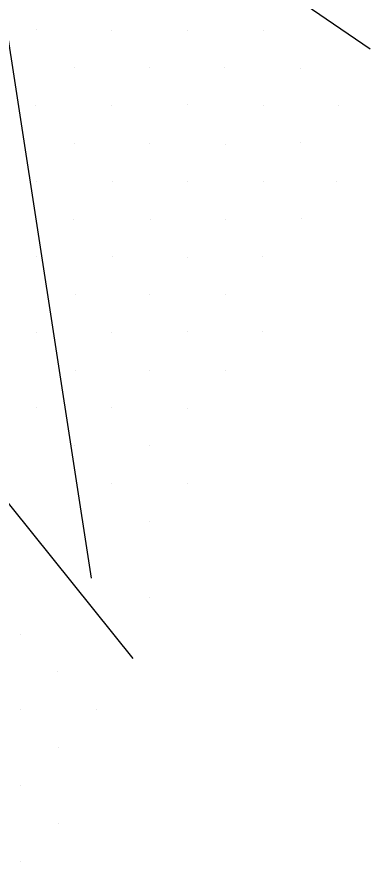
# Model space of a CAD drawing. Extents: x 1602514 to 1609837, y 863887 to 871157.
# Drawn here: x 1606945.2 to 1607044.3, y 865029.2 to 865266.2 of the extents above; entities that cross this region are included whole.
import ezdxf

# ---------------------------------------------------------------- set-up
doc = ezdxf.new("R2010")
doc.units = 0
for name, color, linetype in [('Survey-Ridge Lines', 7, 'Continuous'), ('Survey-Spot dirt', 7, 'Continuous'), ('Survey-Vegetation trees', 7, 'Continuous')]:
    doc.layers.add(name, color=color, linetype=linetype)

msp = doc.modelspace()

# ---------------------------------------------------------------- linework, layer by layer
at = {"layer": 'Survey-Ridge Lines'}
for points in [[(1607044.33, 865257.15), (1606966.97, 865310.07), (1606873.48, 865303.09), (1606802.43, 865331.14), (1606719.96, 865309.31), (1606666.48, 865267.02), (1606602.76, 865232.29), (1606545.25, 865182.16), (1606503.97, 865167.62), (1606461.69, 865156.58)], [(1607044.33, 865257.15), (1606966.97, 865310.07), (1606873.48, 865303.09), (1606802.43, 865331.14), (1606719.96, 865309.31), (1606666.48, 865267.02), (1606602.76, 865232.29), (1606545.25, 865182.16), (1606503.97, 865167.62), (1606461.69, 865156.58)], [(1606977.87, 865086.05), (1606904.37, 865177.64), (1606757.41, 865204.87), (1606626.04, 865185.13), (1606552.64, 865160.93), (1606530.1, 865144.75), (1606502.12, 865134.89)], [(1606977.87, 865086.05), (1606904.37, 865177.64), (1606757.41, 865204.87), (1606626.04, 865185.13), (1606552.64, 865160.93), (1606530.1, 865144.75), (1606502.12, 865134.89)]]:
    msp.add_lwpolyline(points, dxfattribs=at)
at = {"layer": 'Survey-Spot dirt'}
for p, q in [((1606950.73, 865262.59), (1606950.73, 865262.59)), ((1606950.73, 865262.59), (1606950.73, 865262.59)), ((1606971.91, 865262.4), (1606971.91, 865262.4)), ((1606971.91, 865262.4), (1606971.91, 865262.4)), ((1606993.08, 865262.49), (1606993.08, 865262.49)), ((1606993.08, 865262.49), (1606993.08, 865262.49)), ((1607014.33, 865262.49), (1607014.33, 865262.49)), ((1607014.33, 865262.49), (1607014.33, 865262.49)), ((1606961.34, 865251.89), (1606961.34, 865251.89)), ((1606961.34, 865251.89), (1606961.34, 865251.89)), ((1606982.47, 865251.9), (1606982.47, 865251.9)), ((1606982.47, 865251.9), (1606982.47, 865251.9)), ((1607003.61, 865251.97), (1607003.61, 865251.97)), ((1607003.61, 865251.97), (1607003.61, 865251.97)), ((1607024.8, 865251.8), (1607024.8, 865251.8)), ((1607024.8, 865251.8), (1607024.8, 865251.8)), ((1606950.53, 865241.32), (1606950.53, 865241.32)), ((1606950.53, 865241.32), (1606950.53, 865241.32)), ((1606971.87, 865241.26), (1606971.87, 865241.26)), ((1606971.87, 865241.26), (1606971.87, 865241.26)), ((1606993.05, 865241.48), (1606993.05, 865241.48)), ((1606993.05, 865241.48), (1606993.05, 865241.48)), ((1607014.49, 865241.21), (1607014.49, 865241.21)), ((1607014.49, 865241.21), (1607014.49, 865241.21)), ((1607035.59, 865241.26), (1607035.59, 865241.26)), ((1607035.59, 865241.26), (1607035.59, 865241.26)), ((1606961.27, 865230.62), (1606961.27, 865230.62)), ((1606961.27, 865230.62), (1606961.27, 865230.62)), ((1606982.54, 865230.56), (1606982.54, 865230.56)), ((1606982.54, 865230.56), (1606982.54, 865230.56)), ((1607003.63, 865230.42), (1607003.63, 865230.42)), ((1607003.63, 865230.42), (1607003.63, 865230.42)), ((1607024.77, 865230.81), (1607024.77, 865230.81)), ((1607024.77, 865230.81), (1607024.77, 865230.81)), ((1606950.67, 865220.03), (1606950.67, 865220.03)), ((1606950.67, 865220.03), (1606950.67, 865220.03)), ((1606971.94, 865219.9), (1606971.94, 865219.9)), ((1606971.94, 865219.9), (1606971.94, 865219.9)), ((1606993.04, 865220.08), (1606993.04, 865220.08)), ((1606993.04, 865220.08), (1606993.04, 865220.08)), ((1607014.39, 865219.94), (1607014.39, 865219.94)), ((1607014.39, 865219.94), (1607014.39, 865219.94)), ((1607034.95, 865220.1), (1607034.95, 865220.1)), ((1607034.95, 865220.1), (1607034.95, 865220.1)), ((1606961.23, 865209.39), (1606961.23, 865209.39)), ((1606961.23, 865209.39), (1606961.23, 865209.39)), ((1606982.69, 865209.41), (1606982.69, 865209.41)), ((1606982.69, 865209.41), (1606982.69, 865209.41)), ((1607003.73, 865209.45), (1607003.73, 865209.45)), ((1607003.73, 865209.45), (1607003.73, 865209.45)), ((1607024.96, 865209.69), (1607024.96, 865209.69)), ((1607024.96, 865209.69), (1607024.96, 865209.69)), ((1606950.65, 865198.8), (1606950.65, 865198.8)), ((1606950.65, 865198.8), (1606950.65, 865198.8)), ((1606972.01, 865198.86), (1606972.01, 865198.86)), ((1606972.01, 865198.86), (1606972.01, 865198.86)), ((1606993.06, 865198.79), (1606993.06, 865198.79)), ((1606993.06, 865198.79), (1606993.06, 865198.79)), ((1607014.18, 865199.07), (1607014.18, 865199.07)), ((1607014.18, 865199.07), (1607014.18, 865199.07)), ((1606961.55, 865188.36), (1606961.55, 865188.36)), ((1606961.55, 865188.36), (1606961.55, 865188.36)), ((1606982.37, 865188.27), (1606982.37, 865188.27)), ((1606982.37, 865188.27), (1606982.37, 865188.27)), ((1607003.78, 865188.39), (1607003.78, 865188.39)), ((1607003.78, 865188.39), (1607003.78, 865188.39)), ((1607014.26, 865177.87), (1607014.26, 865177.87)), ((1607014.26, 865177.87), (1607014.26, 865177.87)), ((1606950.62, 865177.5), (1606950.62, 865177.5)), ((1606950.62, 865177.5), (1606950.62, 865177.5)), ((1606971.85, 865177.55), (1606971.85, 865177.55)), ((1606971.85, 865177.55), (1606971.85, 865177.55)), ((1606993.18, 865177.85), (1606993.18, 865177.85)), ((1606993.18, 865177.85), (1606993.18, 865177.85)), ((1606961.55, 865167.04), (1606961.55, 865167.04)), ((1606961.55, 865167.04), (1606961.55, 865167.04)), ((1606982.48, 865167.01), (1606982.48, 865167.01)), ((1606982.48, 865167.01), (1606982.48, 865167.01)), ((1607003.67, 865167.04), (1607003.67, 865167.04)), ((1607003.67, 865167.04), (1607003.67, 865167.04)), ((1606950.7, 865156.54), (1606950.7, 865156.54)), ((1606950.7, 865156.54), (1606950.7, 865156.54)), ((1606971.81, 865156.45), (1606971.81, 865156.45)), ((1606971.81, 865156.45), (1606971.81, 865156.45)), ((1606993.02, 865156.33), (1606993.02, 865156.33)), ((1606993.02, 865156.33), (1606993.02, 865156.33)), ((1606961.31, 865145.8), (1606961.31, 865145.8)), ((1606961.31, 865145.8), (1606961.31, 865145.8)), ((1606982.53, 865145.83), (1606982.53, 865145.83)), ((1606982.53, 865145.83), (1606982.53, 865145.83)), ((1606971.79, 865135.24), (1606971.79, 865135.24)), ((1606971.79, 865135.24), (1606971.79, 865135.24)), ((1606993.2, 865135.11), (1606993.2, 865135.11)), ((1606993.2, 865135.11), (1606993.2, 865135.11)), ((1606982.57, 865124.65), (1606982.57, 865124.65)), ((1606982.57, 865124.65), (1606982.57, 865124.65)), ((1606982.42, 865103.31), (1606982.42, 865103.31)), ((1606982.42, 865103.31), (1606982.42, 865103.31)), ((1606946.32, 865092.89), (1606946.32, 865092.89)), ((1606946.32, 865092.89), (1606946.32, 865092.89)), ((1606956.74, 865082.47), (1606956.74, 865082.47)), ((1606956.74, 865082.47), (1606956.74, 865082.47)), ((1606946.36, 865071.7), (1606946.36, 865071.7)), ((1606946.36, 865071.7), (1606946.36, 865071.7)), ((1606967.47, 865071.75), (1606967.47, 865071.75)), ((1606967.47, 865071.75), (1606967.47, 865071.75)), ((1606956.94, 865061.13), (1606956.94, 865061.13)), ((1606956.94, 865061.13), (1606956.94, 865061.13)), ((1606946.23, 865050.51), (1606946.23, 865050.51)), ((1606946.23, 865050.51), (1606946.23, 865050.51)), ((1606956.99, 865039.86), (1606956.99, 865039.86)), ((1606956.99, 865039.86), (1606956.99, 865039.86)), ((1606946.39, 865029.17), (1606946.39, 865029.17)), ((1606946.39, 865029.17), (1606946.39, 865029.17))]:
    msp.add_line(p, q, dxfattribs=at)
at = {"layer": 'Survey-Vegetation trees'}
msp.add_lwpolyline([(1606966.17, 865108.64), (1606926.01, 865368.72), (1606585.43, 865634.79), (1606394.19, 865784.98), (1606151.9, 865922.97), (1606027.71, 866037.32), (1605914.18, 866179.13), (1605665.45, 866233.32)], dxfattribs=at)
msp.add_lwpolyline([(1606966.17, 865108.64), (1606926.01, 865368.72), (1606585.43, 865634.79), (1606394.19, 865784.98), (1606151.9, 865922.97), (1606027.71, 866037.32), (1605914.18, 866179.13), (1605665.45, 866233.32)], dxfattribs=at)

doc.saveas('drawing.dxf')
